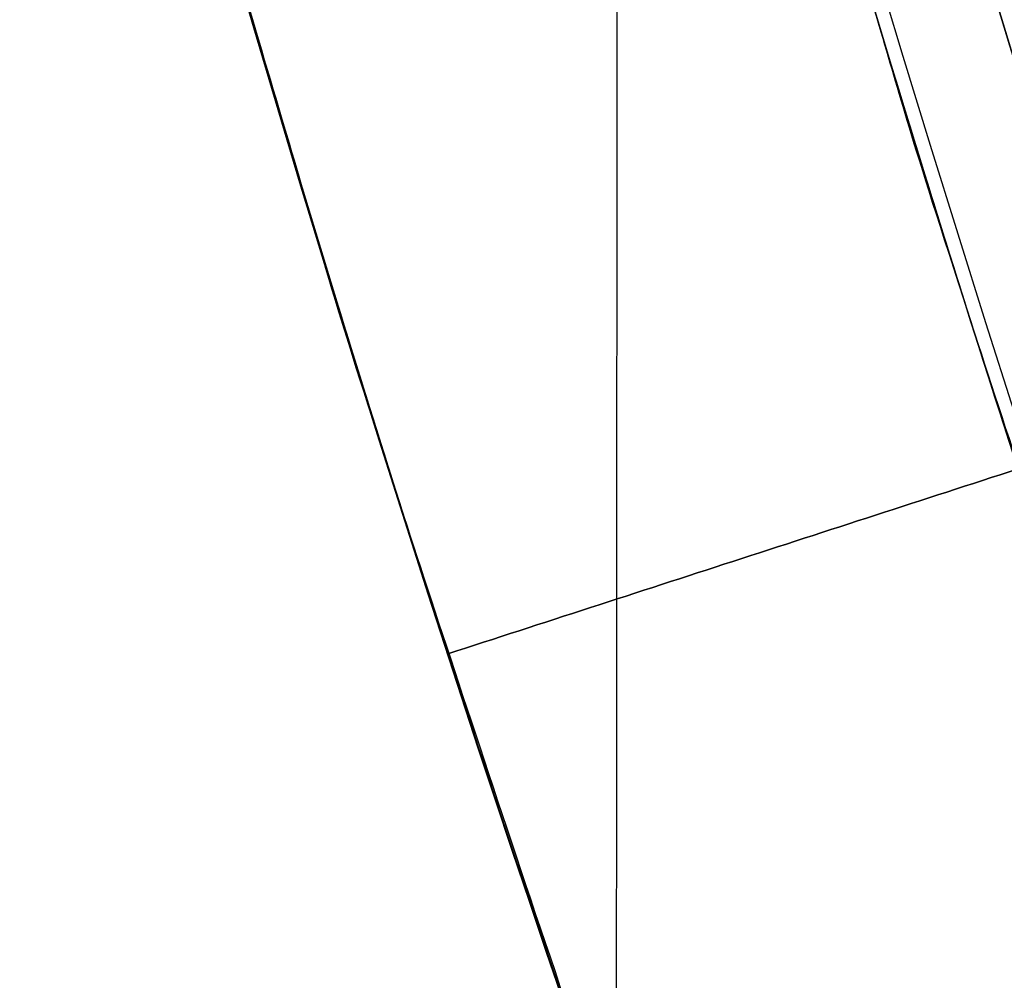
# Model space of a CAD drawing. Header units: millimetres. Extents: x -130 to 129, y 0 to 422.
# Tile 399 of 656: x -19.705 to -18.884, y 286.68 to 287.482. Entities that reach past the tile are written whole.
import ezdxf

# ---------------------------------------------------------------- set-up
doc = ezdxf.new("R2010")
doc.units = ezdxf.units.MM
for name, color, linetype, true_color in [('BOMBILLA', 7, 'Continuous', 0xfff700), ('NEGRO', 7, 'Continuous', 0x363535), ('PANTALLA', 7, 'Continuous', 0xffffff)]:
    doc.layers.add(name, color=color, linetype=linetype, true_color=true_color)
doc.layers.add('Capa 01', color=7, linetype='Continuous')

# ---------------------------------------------------------------- blocks, each defined once
blk = doc.blocks.new('DOME 29912')
at = {"layer": 'BOMBILLA', "extrusion": (0, 0, -1)}
blk.add_arc((0.7034267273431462, 292.9933873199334, -203.8578232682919), 24.05871559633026, 180.8118392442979, 0.8118392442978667, dxfattribs=at)
at = {"layer": 'BOMBILLA'}
blk.add_arc((-0.7034267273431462, 292.9933873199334, 189.2111779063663), 19.08658103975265, 179.1881607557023, 359.1881607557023, dxfattribs=at)
at = {"layer": 'NEGRO', "extrusion": (0, 0, -1)}
for centre, radius, start, end in [((0.703263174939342, 292.997692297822, -150.75), 116.5, 15.31920064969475, 195.3192006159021), ((0.703263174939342, 292.997692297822, -150.75), 115.5, 15.31920064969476, 195.3192006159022), ((0.7032631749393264, 292.997692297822, -156), 116.5, 15.31920062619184, 195.319200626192), ((0.703263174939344, 292.997692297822, -145.5), 115.5, 15.31920062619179, 195.319200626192), ((0.7032631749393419, 292.997692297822, -156), 115.5, 15.31920062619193, 195.319200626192), ((0.7032631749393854, 292.997692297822, -158), 115, 48.09866593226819, 228.0986659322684), ((0.7032631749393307, 292.9976922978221, -158), 112, 48.09866593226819, 228.0986659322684), ((0.703263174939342, 292.997692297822, -144.5), 106.5, 15.31920064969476, 195.3192006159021), ((0.7032631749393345, 292.997692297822, -145), 106.5, 15.3192006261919, 195.319200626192), ((0.7032631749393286, 292.997692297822, -158), 115.0000000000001, 228.0986659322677, 48.09866593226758), ((0.7032631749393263, 292.997692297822, -158), 112, 228.0986659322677, 48.09866593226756), ((0.70326317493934, 292.997692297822, -151.5), 115.0000000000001, 260.0639215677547, 16.13341038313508), ((0.70326317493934, 292.997692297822, -151.5), 112.0000000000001, 260.1165838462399, 16.08074809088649), ((0.7032631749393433, 292.997692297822, -145.5), 116.5, 195.3192006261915, 15.31920062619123), ((0.7032631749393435, 292.997692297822, -156), 116.5, 195.3192006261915, 15.31920062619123), ((0.703263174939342, 292.997692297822, -150.75), 116.5, 195.3192006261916, 15.31920064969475), ((0.7032631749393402, 292.997692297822, -156), 115.5, 195.3192006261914, 15.31920062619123), ((0.703263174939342, 292.997692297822, -150.75), 115.5, 195.3192006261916, 15.31920064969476), ((0.7032631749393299, 292.997692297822, -156), 29.00000000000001, 258.0986659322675, 78.09866593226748), ((0.703263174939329, 292.997692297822, -155), 29.00000000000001, 258.0986659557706, 78.098665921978), ((0.7032631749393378, 292.997692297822, -145), 106.5, 195.3192006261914, 15.31920062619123), ((0.703263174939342, 292.997692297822, -144.5), 106.5, 195.3192006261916, 15.31920064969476), ((0.7032631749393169, 292.997692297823, -161.376100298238), 28.25000000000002, 233.9491539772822, 53.94915397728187), ((0.703263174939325, 292.997692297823, -160.376100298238), 28.25000000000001, 233.9491539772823, 53.94915400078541), ((0.703263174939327, 292.997692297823, -153), 22.49999999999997, 270.0360020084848, 90.0360020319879), ((0.703263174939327, 292.9976922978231, -154), 22.49999999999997, 270.0360020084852, 90.0360020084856), ((0.7032631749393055, 292.997692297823, -159.876100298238), 27.50000000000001, 233.949153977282, 53.94915397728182), ((0.703263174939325, 292.997692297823, -159.626100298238), 27.5, 233.9491539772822, 53.94915400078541), ((0.7032631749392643, 292.9976922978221, -133.25), 20.99999999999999, 270.0360020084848, 90.0360020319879), ((0.703263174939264, 292.9976922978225, -152), 21.00000000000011, 270.0360020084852, 90.0360020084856), ((0.703263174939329, 292.997692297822, -156), 20.25000000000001, 258.0986659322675, 78.09866593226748), ((0.703263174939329, 292.997692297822, -155), 20.25000000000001, 258.0986659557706, 78.09866592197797), ((0.7032631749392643, 292.9976922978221, -133), 19.00000000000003, 270.0360020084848, 90.0360020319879), ((0.703263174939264, 292.9976922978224, -152), 19.0000000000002, 270.036002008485, 90.0360020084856), ((0.703263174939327, 292.997692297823, -143), 18.65000000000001, 270.0360020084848, 90.0360020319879), ((0.703263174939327, 292.997692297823, -152), 18.65000000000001, 270.0360020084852, 90.0360020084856), ((0.703263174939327, 292.997692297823, -160.73517), 18.59999999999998, 307.4656207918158, 90.03600202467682), ((0.703263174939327, 292.997692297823, -171.2075), 18.59999999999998, 270.0360020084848, 90.03600203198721), ((0.703263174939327, 292.997692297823, -168.6575), 18.59999999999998, 270.0360020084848, 90.03600203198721), ((0.703263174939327, 292.997692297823, -176.5), 18.59999999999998, 270.036002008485, 90.0360020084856), ((0.703263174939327, 292.997692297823, -176.5), 17.49999999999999, 270.0360020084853, 90.0360020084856), ((0.7032631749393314, 292.997692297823, -169.376100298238), 18.00000000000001, 233.949153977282, 53.94915397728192), ((0.7032631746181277, 292.997692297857, -161.3761002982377), 22.50000000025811, 323.9491539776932, 353.9491539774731), ((0.7032631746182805, 292.997692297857, -169.3761002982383), 22.50000000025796, 323.9491539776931, 353.9491539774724), ((0.703263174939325, 292.997692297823, -165.376100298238), 22.49999999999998, 323.9491539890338, 353.9491539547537), ((0.703263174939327, 292.997692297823, -174.475425), 18.59999999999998, 270.0360020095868, 349.8527755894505)]:
    blk.add_arc(centre, radius, start, end, dxfattribs=at)
at = {"layer": 'NEGRO'}
for centre, radius, start, end in [((-0.7032631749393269, 292.997692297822, 145.5), 116.5, 344.6807993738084, 164.680799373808), ((-0.7032631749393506, 292.997692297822, 144), 115, 344.6807993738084, 164.6807993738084), ((-0.7032631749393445, 292.997692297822, 145), 115, 344.6807993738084, 131.9013340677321), ((-0.7032631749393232, 292.997692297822, 145), 115, 344.6807993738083, 131.9013340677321), ((-0.7032631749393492, 292.997692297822, 145), 112, 311.9013340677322, 131.901334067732), ((-0.7032631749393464, 292.997692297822, 144), 106.5, 344.6807993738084, 164.6807993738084), ((-0.7032631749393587, 292.997692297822, 145), 112, 131.9013340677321, 311.901334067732), ((-0.7032631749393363, 292.997692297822, 145.5), 115.5, 164.6807993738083, 344.6807993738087), ((-0.7032631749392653, 292.997692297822, 144), 115, 164.6807993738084, 344.6807993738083), ((-0.7032631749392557, 292.9976922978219, 145), 114.9999999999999, 164.6807993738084, 311.901334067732), ((-0.703263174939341, 292.997692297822, 145), 115, 164.6807993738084, 311.901334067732), ((-0.7032631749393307, 292.997692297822, 154), 29.00000000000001, 101.9013340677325, 281.9013340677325), ((-0.7032631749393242, 292.997692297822, 144), 106.5, 164.6807993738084, 344.6807993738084), ((-0.703263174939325, 292.997692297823, 159.376100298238), 28.25, 126.0508460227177, 306.0508460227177), ((-0.703263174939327, 292.9976922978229, 152), 22.49999999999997, 89.96399799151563, 269.963997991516), ((-0.703263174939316, 292.997692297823, 159.376100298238), 27.49999999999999, 126.0508460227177, 306.0508460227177), ((-0.7032631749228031, 292.9976922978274, 114.5), 20.99999999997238, 89.96399799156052, 197.5074984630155), ((-0.7032631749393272, 292.997692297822, 154), 20.25000000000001, 101.9013340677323, 281.9013340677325), ((-0.7032631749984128, 292.9976922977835, 114), 19.00000000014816, 89.96399799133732, 213.2397354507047), ((-0.703263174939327, 292.997692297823, 134), 18.65000000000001, 89.96399799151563, 269.963997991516), ((-0.7032631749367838, 292.9976922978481, 175), 18.59999999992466, 89.9639979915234, 264.2077136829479), ((-0.7032631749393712, 292.997692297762, 154), 18.59999999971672, 167.5453164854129, 269.9639979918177)]:
    blk.add_arc(centre, radius, start, end, dxfattribs=at)
for points, weights in [([(111.2336383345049, 262.3348985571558, 144.4393398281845), (172.559225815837, 486.208701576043, 144.4393398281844), (-51.31457720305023, 547.5342890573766, 144.4393398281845), (-112.6401646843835, 323.6604860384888, 144.4393398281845)], [0.8164906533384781, 0.2721635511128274, 0.2721635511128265, 0.8164906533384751]), ([(110.5516558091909, 262.5217135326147, 145.1464466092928), (171.5036133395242, 485.0315515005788, 145.1464466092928), (-51.00622462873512, 545.9835090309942, 145.1464466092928), (-111.9581821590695, 323.4736710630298, 145.1464466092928)], [0.8164906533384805, 0.2721635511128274, 0.2721635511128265, 0.8164906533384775]), ([(-112.6401646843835, 323.6604860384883, 144.4393398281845), (-173.9657521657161, 99.7866830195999, 144.4393398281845), (49.90805085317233, 38.4610955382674, 144.4393398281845), (111.2336383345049, 262.3348985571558, 144.4393398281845)], [0.8164906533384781, 0.2721635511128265, 0.2721635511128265, 0.8164906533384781]), ([(-111.9581821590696, 323.4736710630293, 145.1464466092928), (-172.9101396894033, 100.9638330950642, 145.1464466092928), (49.59969827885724, 40.01187556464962, 145.1464466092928), (110.5516558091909, 262.5217135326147, 145.1464466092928)], [0.8164906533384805, 0.2721635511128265, 0.2721635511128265, 0.8164906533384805])]:
    blk.add_rational_spline(points, weights, degree=3, dxfattribs=at)
for points, knots in [([(0.5450627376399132, 312.5578989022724, 175), (-2.007606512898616, 312.7208094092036, 175), (-4.558315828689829, 312.3809239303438, 175), (-8.157760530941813, 311.1689125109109, 175), (-9.33278626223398, 310.6409687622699, 175), (-11.52498187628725, 309.3880637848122, 175), (-12.55566007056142, 308.6598275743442, 175), (-15.44625611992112, 306.1617089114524, 175), (-17.02461453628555, 304.1452282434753, 175), (-18.75555973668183, 300.7370789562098, 175), (-19.21466194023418, 299.561334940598, 175), (-19.90366126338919, 297.1326653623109, 175), (-20.13362514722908, 295.8656009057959, 175), (-20.34113073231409, 293.341238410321, 175), (-20.32274520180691, 292.0805912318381, 175), (-20.04140427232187, 289.5623686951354, 175), (-19.77454366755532, 288.3031271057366, 175), (-18.63523692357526, 284.6925706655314, 175), (-17.39072969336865, 282.4124697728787, 175), (-14.16801695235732, 278.533291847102, 175), (-12.15576091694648, 276.8924562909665, 175), (-8.81320129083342, 275.1096100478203, 175), (-7.624015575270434, 274.6163730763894, 175), (-5.19647650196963, 273.8775263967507, 175), (-3.953742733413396, 273.6268366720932, 175), (-2.681341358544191, 273.4977639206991, 175)], [0.968114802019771, 0.968114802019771, 0.968114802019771, 0.968114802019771, 1.093114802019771, 1.093114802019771, 1.155614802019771, 1.155614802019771, 1.218114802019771, 1.218114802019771, 1.343114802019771, 1.343114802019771, 1.405614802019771, 1.405614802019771, 1.468114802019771, 1.468114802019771, 1.530614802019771, 1.530614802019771, 1.593114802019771, 1.593114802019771, 1.718114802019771, 1.718114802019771, 1.843114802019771, 1.843114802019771, 1.905614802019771, 1.905614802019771, 1.968114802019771, 1.968114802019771, 1.968114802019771, 1.968114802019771]), ([(-19.20325952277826, 293.0093168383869, 112), (-19.21363536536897, 292.4750005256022, 112.0000000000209), (-19.28967761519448, 291.9418375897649, 111.9949253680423), (-19.58937003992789, 290.9169295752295, 112.0416375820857), (-19.80141837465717, 290.4257779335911, 112.0999488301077), (-20.22310454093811, 289.4791451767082, 112.3602637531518), (-20.42729393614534, 289.0266803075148, 112.5613140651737), (-20.70334977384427, 288.1291215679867, 113.0709770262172), (-20.77109333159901, 287.6973194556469, 113.368281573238), (-20.75378183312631, 287.2538178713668, 113.6666666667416)], [1.436613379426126, 1.436613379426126, 1.436613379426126, 1.436613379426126, 1.686613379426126, 1.686613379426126, 1.936613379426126, 1.936613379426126, 2.186613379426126, 2.186613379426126, 2.436613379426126, 2.436613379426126, 2.436613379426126, 2.436613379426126]), ([(-20.70695807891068, 287.1236822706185, 113.5000000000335), (-20.70666665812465, 287.5874669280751, 113.2284643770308), (-20.63049643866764, 288.040402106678, 112.9587527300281), (-20.35624957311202, 288.9727505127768, 112.5012471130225), (-20.16335992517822, 289.4373167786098, 112.3230067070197), (-19.76648819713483, 290.4059191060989, 112.090243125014), (-19.56787355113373, 290.9042815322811, 112.0376997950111), (-19.28539972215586, 291.9383144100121, 111.9954517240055), (-19.21301866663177, 292.4770210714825, 112.0000000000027), (-19.20325952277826, 293.0093168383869, 112)], [0.4366133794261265, 0.4366133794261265, 0.4366133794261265, 0.4366133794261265, 0.6866133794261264, 0.6866133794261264, 0.9366133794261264, 0.9366133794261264, 1.186613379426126, 1.186613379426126, 1.436613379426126, 1.436613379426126, 1.436613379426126, 1.436613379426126])]:
    blk.add_open_spline(points, degree=3, knots=knots, dxfattribs=at)
for points, weights, degree, knots in [([(-2.681341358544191, 273.4977639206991, 175), (-7.950807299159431, 274.032300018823, 174.891039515), (-12.23381548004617, 277.1482013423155, 174.785), (-17.38362726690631, 280.8947048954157, 174.6575), (-19.34777298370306, 286.9526733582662, 174.53), (-21.31191870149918, 293.0106418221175, 174.4025), (-19.34016144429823, 299.0661371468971, 174.275), (-17.3684041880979, 305.1216324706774, 174.1475), (-12.21388821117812, 308.8616612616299, 174.02), (-7.059372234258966, 312.6016900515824, 173.8925), (-0.6909474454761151, 312.5976884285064, 173.765), (5.677477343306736, 312.5936868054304, 173.6375), (10.82728913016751, 308.8471832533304, 173.51), (15.97710091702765, 305.1006797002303, 173.3825), (17.9412466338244, 299.0427112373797, 173.255), (19.90539235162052, 292.9847427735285, 173.1275), (17.93363509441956, 286.9292474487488, 173), (15.96187783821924, 280.8737521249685, 172.8725), (10.80736186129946, 277.1337233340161, 172.745), (5.652845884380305, 273.3936945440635, 172.6175), (-0.7155789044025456, 273.3976961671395, 172.49), (-7.084003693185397, 273.4016977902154, 172.3625), (-12.23381548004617, 277.1482013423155, 172.235), (-17.38362726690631, 280.8947048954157, 172.1075), (-19.34777298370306, 286.9526733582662, 171.98), (-21.31191870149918, 293.0106418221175, 171.8525), (-19.34016144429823, 299.0661371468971, 171.725), (-17.3684041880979, 305.1216324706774, 171.5975), (-12.21388821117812, 308.8616612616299, 171.47), (-7.059372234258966, 312.6016900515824, 171.3425), (-0.6909474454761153, 312.5976884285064, 171.215), (5.677477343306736, 312.5936868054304, 171.0875), (10.82728913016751, 308.8471832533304, 170.96), (15.97710091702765, 305.1006797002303, 170.8325), (17.9412466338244, 299.0427112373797, 170.705), (19.90539235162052, 292.9847427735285, 170.5775), (17.93363509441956, 286.9292474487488, 170.45), (15.96187783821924, 280.8737521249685, 170.3225), (10.80736186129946, 277.1337233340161, 170.195), (5.652845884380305, 273.3936945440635, 170.0675), (-0.7155789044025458, 273.3976961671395, 169.94), (-7.084003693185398, 273.4016977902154, 169.8125), (-12.23381548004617, 277.1482013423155, 169.685), (-17.38362726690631, 280.8947048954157, 169.5575), (-19.34777298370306, 286.9526733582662, 169.43), (-21.31191870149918, 293.0106418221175, 169.3025), (-19.34016144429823, 299.0661371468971, 169.175), (-17.3684041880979, 305.1216324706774, 169.0475), (-12.21388821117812, 308.8616612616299, 168.92), (-7.059372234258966, 312.6016900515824, 168.7925), (-0.6909474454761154, 312.5976884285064, 168.665), (5.677477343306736, 312.5936868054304, 168.5375), (10.82728913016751, 308.8471832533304, 168.41), (15.97710091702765, 305.1006797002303, 168.2825), (17.9412466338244, 299.0427112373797, 168.155), (19.90539235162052, 292.9847427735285, 168.0275), (17.93363509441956, 286.9292474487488, 167.9), (15.96187783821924, 280.8737521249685, 167.7725), (10.80736186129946, 277.1337233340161, 167.645), (5.652845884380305, 273.3936945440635, 167.5175), (-0.7155789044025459, 273.3976961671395, 167.39), (-7.084003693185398, 273.4016977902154, 167.2625), (-12.23381548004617, 277.1482013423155, 167.135), (-17.38362726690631, 280.8947048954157, 167.0075), (-19.34777298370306, 286.9526733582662, 166.88), (-21.31191870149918, 293.0106418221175, 166.7525), (-19.34016144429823, 299.0661371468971, 166.625), (-17.3684041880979, 305.1216324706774, 166.4975), (-12.21388821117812, 308.8616612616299, 166.37), (-7.059372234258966, 312.6016900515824, 166.2425), (-0.6909474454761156, 312.5976884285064, 166.115), (5.677477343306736, 312.5936868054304, 165.9875), (10.82728913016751, 308.8471832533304, 165.86), (15.97710091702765, 305.1006797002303, 165.7325), (17.9412466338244, 299.0427112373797, 165.605), (18.73032591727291, 296.6089725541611, 165.55377793), (18.86823978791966, 294.0542299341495, 165.5)], [0.986750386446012, 0.958956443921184, 1, 0.951056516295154, 1, 0.951056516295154, 1, 0.951056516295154, 1, 0.951056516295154, 1, 0.951056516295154, 1, 0.951056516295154, 1, 0.951056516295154, 1, 0.951056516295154, 1, 0.951056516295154, 1, 0.951056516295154, 1, 0.951056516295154, 1, 0.951056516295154, 1, 0.951056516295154, 1, 0.951056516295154, 1, 0.951056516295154, 1, 0.951056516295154, 1, 0.951056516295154, 1, 0.951056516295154, 1, 0.951056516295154, 1, 0.951056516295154, 1, 0.951056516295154, 1, 0.951056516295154, 1, 0.951056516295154, 1, 0.951056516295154, 1, 0.951056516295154, 1, 0.951056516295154, 1, 0.951056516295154, 1, 0.951056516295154, 1, 0.951056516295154, 1, 0.951056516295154, 1, 0.951056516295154, 1, 0.951056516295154, 1, 0.951056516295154, 1, 0.951056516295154, 1, 0.951056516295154, 1, 0.951056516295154, 1, 0.979744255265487, 0.976254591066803], 2, [-0.998991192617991, -0.998991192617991, -0.998991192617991, -0.99375, -0.99375, -0.9875, -0.9875, -0.98125, -0.98125, -0.975, -0.975, -0.96875, -0.96875, -0.9625, -0.9625, -0.95625, -0.95625, -0.95, -0.95, -0.94375, -0.94375, -0.9375, -0.9375, -0.93125, -0.93125, -0.925, -0.925, -0.91875, -0.91875, -0.9125, -0.9125, -0.90625, -0.90625, -0.9, -0.9, -0.89375, -0.89375, -0.8875, -0.8875, -0.88125, -0.88125, -0.875, -0.875, -0.86875, -0.86875, -0.8625, -0.8625, -0.85625, -0.85625, -0.85, -0.85, -0.84375, -0.84375, -0.8375, -0.8375, -0.83125, -0.83125, -0.825, -0.825, -0.81875, -0.81875, -0.8125, -0.8125, -0.80625, -0.80625, -0.8, -0.8, -0.79375, -0.79375, -0.7875, -0.7875, -0.78125, -0.78125, -0.775, -0.775, -0.76875, -0.76875, -0.766163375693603, -0.766163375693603, -0.766163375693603]), ([(-20.22325778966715, 291.2285653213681, 165.5), (-20.02504754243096, 289.0415753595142, 165.546035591), (-19.34777298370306, 286.9526733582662, 165.59), (-17.38362726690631, 280.8947048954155, 165.7175), (-12.23381548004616, 277.1482013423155, 165.845), (-7.084003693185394, 273.4016977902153, 165.9725), (-0.7155789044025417, 273.3976961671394, 166.1), (5.65284588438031, 273.3936945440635, 166.2275), (10.80736186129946, 277.133723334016, 166.355), (15.96187783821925, 280.8737521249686, 166.4825), (17.93363509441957, 286.9292474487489, 166.61), (19.90539235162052, 292.9847427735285, 166.7375), (17.94124663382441, 299.0427112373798, 166.865), (15.97710091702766, 305.1006797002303, 166.9925), (10.82728913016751, 308.8471832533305, 167.12), (5.677477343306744, 312.5936868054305, 167.2475), (-0.6909474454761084, 312.5976884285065, 167.375), (-7.05937223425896, 312.6016900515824, 167.5025), (-12.21388821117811, 308.8616612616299, 167.63), (-17.36840418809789, 305.1216324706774, 167.7575), (-19.34016144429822, 299.0661371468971, 167.885), (-21.31191870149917, 293.0106418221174, 168.0125), (-19.34777298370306, 286.9526733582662, 168.14), (-17.38362726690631, 280.8947048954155, 168.2675), (-12.23381548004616, 277.1482013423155, 168.395), (-7.084003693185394, 273.4016977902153, 168.5225), (-0.7155789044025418, 273.3976961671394, 168.65), (5.65284588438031, 273.3936945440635, 168.7775), (10.80736186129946, 277.133723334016, 168.905), (15.96187783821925, 280.8737521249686, 169.0325), (17.93363509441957, 286.9292474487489, 169.16), (19.90539235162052, 292.9847427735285, 169.2875), (17.94124663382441, 299.0427112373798, 169.415), (15.97710091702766, 305.1006797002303, 169.5425), (10.82728913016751, 308.8471832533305, 169.67), (5.677477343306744, 312.5936868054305, 169.7975), (-0.6909474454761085, 312.5976884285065, 169.925), (-7.05937223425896, 312.6016900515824, 170.0525), (-12.21388821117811, 308.8616612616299, 170.18), (-17.36840418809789, 305.1216324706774, 170.3075), (-19.34016144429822, 299.0661371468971, 170.435), (-21.31191870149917, 293.0106418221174, 170.5625), (-19.34777298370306, 286.9526733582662, 170.69), (-17.38362726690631, 280.8947048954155, 170.8175), (-12.23381548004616, 277.1482013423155, 170.945), (-7.084003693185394, 273.4016977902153, 171.0725), (-0.7155789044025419, 273.3976961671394, 171.2), (5.65284588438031, 273.3936945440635, 171.3275), (10.80736186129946, 277.133723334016, 171.455), (15.96187783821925, 280.8737521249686, 171.5825), (17.93363509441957, 286.9292474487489, 171.71), (19.90539235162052, 292.9847427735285, 171.8375), (17.94124663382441, 299.0427112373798, 171.965), (15.97710091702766, 305.1006797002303, 172.0925), (10.82728913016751, 308.8471832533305, 172.22), (5.677477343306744, 312.5936868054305, 172.3475), (-0.6909474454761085, 312.5976884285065, 172.475), (-7.05937223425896, 312.6016900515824, 172.6025), (-12.21388821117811, 308.8616612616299, 172.73), (-17.36840418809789, 305.1216324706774, 172.8575), (-19.34016144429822, 299.0661371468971, 172.985), (-21.31191870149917, 293.0106418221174, 173.1125), (-19.34777298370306, 286.9526733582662, 173.24), (-17.38362726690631, 280.8947048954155, 173.3675), (-12.23381548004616, 277.1482013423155, 173.495), (-7.084003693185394, 273.4016977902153, 173.6225), (-0.7155789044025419, 273.3976961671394, 173.75), (5.65284588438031, 273.3936945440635, 173.8775), (10.80736186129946, 277.133723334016, 174.005), (15.96187783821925, 280.8737521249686, 174.1325), (17.93363509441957, 286.9292474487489, 174.26), (19.90539235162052, 292.9847427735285, 174.3875), (17.94124663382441, 299.0427112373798, 174.515), (15.97710091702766, 305.1006797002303, 174.6425), (10.82728913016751, 308.8471832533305, 174.77), (6.22493255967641, 312.1954114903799, 174.883946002), (0.5450627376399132, 312.5578989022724, 175)], [0.977551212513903, 0.982564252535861, 1, 0.951056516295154, 1, 0.951056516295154, 1, 0.951056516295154, 1, 0.951056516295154, 1, 0.951056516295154, 1, 0.951056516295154, 1, 0.951056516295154, 1, 0.951056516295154, 1, 0.951056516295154, 1, 0.951056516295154, 1, 0.951056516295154, 1, 0.951056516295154, 1, 0.951056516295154, 1, 0.951056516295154, 1, 0.951056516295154, 1, 0.951056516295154, 1, 0.951056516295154, 1, 0.951056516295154, 1, 0.951056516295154, 1, 0.951056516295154, 1, 0.951056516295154, 1, 0.951056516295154, 1, 0.951056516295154, 1, 0.951056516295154, 1, 0.951056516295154, 1, 0.951056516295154, 1, 0.951056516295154, 1, 0.951056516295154, 1, 0.951056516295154, 1, 0.951056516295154, 1, 0.951056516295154, 1, 0.951056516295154, 1, 0.951056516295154, 1, 0.951056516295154, 1, 0.951056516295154, 1, 0.951056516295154, 1, 0.956030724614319, 0.991062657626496], 2, [-2.200956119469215, -2.200956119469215, -2.200956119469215, -2.19872960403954, -2.19872960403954, -2.19247960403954, -2.19247960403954, -2.18622960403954, -2.18622960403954, -2.17997960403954, -2.17997960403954, -2.17372960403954, -2.17372960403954, -2.16747960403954, -2.16747960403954, -2.16122960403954, -2.16122960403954, -2.15497960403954, -2.15497960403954, -2.14872960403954, -2.14872960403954, -2.14247960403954, -2.14247960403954, -2.13622960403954, -2.13622960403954, -2.12997960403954, -2.12997960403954, -2.12372960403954, -2.12372960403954, -2.11747960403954, -2.11747960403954, -2.11122960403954, -2.11122960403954, -2.10497960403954, -2.10497960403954, -2.09872960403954, -2.09872960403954, -2.09247960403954, -2.09247960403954, -2.08622960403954, -2.08622960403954, -2.07997960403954, -2.07997960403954, -2.07372960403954, -2.07372960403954, -2.06747960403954, -2.06747960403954, -2.06122960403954, -2.06122960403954, -2.05497960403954, -2.05497960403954, -2.04872960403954, -2.04872960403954, -2.04247960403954, -2.04247960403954, -2.03622960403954, -2.03622960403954, -2.02997960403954, -2.02997960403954, -2.02372960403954, -2.02372960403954, -2.01747960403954, -2.01747960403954, -2.01122960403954, -2.01122960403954, -2.00497960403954, -2.00497960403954, -1.99872960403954, -1.99872960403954, -1.99247960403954, -1.99247960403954, -1.98622960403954, -1.98622960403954, -1.97997960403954, -1.97997960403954, -1.97372960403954, -1.97372960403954, -1.968114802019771, -1.968114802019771, -1.968114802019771]), ([(0.7680090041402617, 273.4529907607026, 165.5000674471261), (6.309480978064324, 273.870137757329, 165.61374225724), (10.80736186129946, 277.1337233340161, 165.725), (15.96187783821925, 280.8737521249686, 165.8525), (17.93363509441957, 286.9292474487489, 165.98), (19.90539235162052, 292.9847427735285, 166.1075), (17.94124663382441, 299.0427112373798, 166.235), (15.97710091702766, 305.1006797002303, 166.3625), (10.82728913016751, 308.8471832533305, 166.49), (5.677477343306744, 312.5936868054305, 166.6175), (-0.6909474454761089, 312.5976884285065, 166.745), (-7.059372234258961, 312.6016900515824, 166.8725), (-12.21388821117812, 308.8616612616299, 167), (-17.3684041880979, 305.1216324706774, 167.1275), (-19.34016144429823, 299.0661371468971, 167.255), (-21.31191870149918, 293.0106418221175, 167.3825), (-19.34777298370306, 286.9526733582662, 167.51), (-17.38362726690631, 280.8947048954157, 167.6375), (-12.23381548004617, 277.1482013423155, 167.765), (-7.084003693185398, 273.4016977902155, 167.8925), (-0.7155789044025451, 273.3976961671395, 168.02), (5.652845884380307, 273.3936945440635, 168.1475), (10.80736186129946, 277.1337233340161, 168.275), (15.96187783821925, 280.8737521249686, 168.4025), (17.93363509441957, 286.9292474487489, 168.53), (19.90539235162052, 292.9847427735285, 168.6575), (17.94124663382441, 299.0427112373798, 168.785), (15.97710091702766, 305.1006797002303, 168.9125), (10.82728913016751, 308.8471832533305, 169.04), (5.677477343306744, 312.5936868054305, 169.1675), (-0.6909474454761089, 312.5976884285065, 169.295), (-7.059372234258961, 312.6016900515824, 169.4225), (-12.21388821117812, 308.8616612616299, 169.55), (-17.3684041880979, 305.1216324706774, 169.6775), (-19.34016144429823, 299.0661371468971, 169.805), (-21.31191870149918, 293.0106418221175, 169.9325), (-19.34777298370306, 286.9526733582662, 170.06), (-17.38362726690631, 280.8947048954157, 170.1875), (-12.23381548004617, 277.1482013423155, 170.315), (-7.084003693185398, 273.4016977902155, 170.4425), (-0.7155789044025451, 273.3976961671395, 170.57), (5.652845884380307, 273.3936945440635, 170.6975), (10.80736186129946, 277.1337233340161, 170.825), (15.96187783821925, 280.8737521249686, 170.9525), (17.93363509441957, 286.9292474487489, 171.08), (19.90539235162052, 292.9847427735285, 171.2075), (17.94124663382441, 299.0427112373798, 171.335), (15.97710091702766, 305.1006797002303, 171.4625), (10.82728913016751, 308.8471832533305, 171.59), (5.677477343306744, 312.5936868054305, 171.7175), (-0.6909474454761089, 312.5976884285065, 171.845), (-7.059372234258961, 312.6016900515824, 171.9725), (-12.21388821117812, 308.8616612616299, 172.1), (-17.3684041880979, 305.1216324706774, 172.2275), (-19.34016144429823, 299.0661371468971, 172.355), (-21.31191870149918, 293.0106418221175, 172.4825), (-19.34777298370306, 286.9526733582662, 172.61), (-17.38362726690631, 280.8947048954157, 172.7375), (-12.23381548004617, 277.1482013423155, 172.865), (-7.084003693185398, 273.4016977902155, 172.9925), (-0.7155789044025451, 273.3976961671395, 173.12), (5.652845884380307, 273.3936945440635, 173.2475), (10.80736186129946, 277.1337233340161, 173.375), (15.96187783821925, 280.8737521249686, 173.5025), (17.93363509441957, 286.9292474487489, 173.63), (19.90539235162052, 292.9847427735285, 173.7575), (17.94124663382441, 299.0427112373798, 173.885), (15.97710091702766, 305.1006797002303, 174.0125), (10.82728913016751, 308.8471832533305, 174.14), (5.677477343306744, 312.5936868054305, 174.2675), (-0.6909474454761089, 312.5976884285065, 174.395), (-7.059372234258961, 312.6016900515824, 174.5225), (-12.21388821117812, 308.8616612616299, 174.65), (-17.3684041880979, 305.1216324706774, 174.7775), (-19.34016144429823, 299.0661371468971, 174.905), (-20.05745351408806, 296.8632499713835, 174.9513823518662), (-20.24139033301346, 294.5538372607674, 175.000000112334)], [0.9895209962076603, 0.9570234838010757, 1, 0.951056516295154, 1, 0.951056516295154, 1, 0.951056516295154, 1, 0.951056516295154, 1, 0.951056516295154, 1, 0.951056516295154, 1, 0.951056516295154, 1, 0.951056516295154, 1, 0.951056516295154, 1, 0.951056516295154, 1, 0.951056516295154, 1, 0.951056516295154, 1, 0.951056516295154, 1, 0.951056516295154, 1, 0.951056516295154, 1, 0.951056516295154, 1, 0.951056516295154, 1, 0.951056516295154, 1, 0.951056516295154, 1, 0.951056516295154, 1, 0.951056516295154, 1, 0.951056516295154, 1, 0.951056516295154, 1, 0.951056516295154, 1, 0.951056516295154, 1, 0.951056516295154, 1, 0.951056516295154, 1, 0.951056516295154, 1, 0.951056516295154, 1, 0.951056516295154, 1, 0.951056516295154, 1, 0.951056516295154, 1, 0.951056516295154, 1, 0.951056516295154, 1, 0.951056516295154, 1, 0.951056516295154, 1, 0.9816229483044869, 0.9770461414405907], 2, [0.7507619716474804, 0.7507619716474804, 0.7507619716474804, 0.75625, 0.75625, 0.7625, 0.7625, 0.76875, 0.76875, 0.775, 0.775, 0.78125, 0.78125, 0.7875, 0.7875, 0.79375, 0.79375, 0.8, 0.8, 0.80625, 0.80625, 0.8125, 0.8125, 0.81875, 0.81875, 0.825, 0.825, 0.83125, 0.83125, 0.8375, 0.8375, 0.84375, 0.84375, 0.85, 0.85, 0.85625, 0.85625, 0.8625, 0.8625, 0.86875, 0.86875, 0.875, 0.875, 0.88125, 0.88125, 0.8875, 0.8875, 0.89375, 0.89375, 0.9, 0.9, 0.90625, 0.90625, 0.9125, 0.9125, 0.91875, 0.91875, 0.925, 0.925, 0.93125, 0.93125, 0.9375, 0.9375, 0.94375, 0.94375, 0.95, 0.95, 0.95625, 0.95625, 0.9625, 0.9625, 0.96875, 0.96875, 0.975, 0.975, 0.98125, 0.98125, 0.9835967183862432, 0.9835967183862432, 0.9835967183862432]), ([(18.36896675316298, 294.0272774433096, 165.5), (18.23457109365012, 296.5168480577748, 165.55377793), (17.4656213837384, 298.8885015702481, 165.605), (15.55158142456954, 304.7919300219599, 165.7325), (10.53314238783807, 308.4428595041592, 165.86), (5.514703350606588, 312.0937889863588, 165.9875), (-0.6912616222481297, 312.0976885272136, 166.115), (-6.897226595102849, 312.1015880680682, 166.2425), (-11.92024981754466, 308.4569681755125, 166.37), (-16.94327303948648, 304.8123482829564, 166.4975), (-18.8647303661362, 298.9113298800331, 166.625), (-20.78618769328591, 293.01031147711, 166.7525), (-18.87214773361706, 287.1068830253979, 166.88), (-16.9581077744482, 281.203454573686, 167.0075), (-11.93966873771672, 277.5525250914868, 167.135), (-6.921229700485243, 273.9015956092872, 167.2625), (-0.7152647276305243, 273.8976960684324, 167.39), (5.490700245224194, 273.8937965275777, 167.5175), (10.51372346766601, 277.5384164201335, 167.645), (15.53674668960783, 281.1830363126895, 167.7725), (17.45820401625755, 287.0840547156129, 167.9), (19.37966134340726, 292.9850731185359, 168.0275), (17.4656213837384, 298.8885015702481, 168.155), (15.55158142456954, 304.7919300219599, 168.2825), (10.53314238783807, 308.4428595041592, 168.41), (5.514703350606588, 312.0937889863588, 168.5375), (-0.6912616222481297, 312.0976885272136, 168.665), (-6.897226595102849, 312.1015880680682, 168.7925), (-11.92024981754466, 308.4569681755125, 168.92), (-16.94327303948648, 304.8123482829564, 169.0475), (-18.8647303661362, 298.9113298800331, 169.175), (-20.78618769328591, 293.01031147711, 169.3025), (-18.87214773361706, 287.1068830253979, 169.43), (-16.9581077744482, 281.203454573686, 169.5575), (-11.93966873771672, 277.5525250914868, 169.685), (-6.921229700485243, 273.9015956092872, 169.8125), (-0.7152647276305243, 273.8976960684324, 169.94), (5.490700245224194, 273.8937965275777, 170.0675), (10.51372346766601, 277.5384164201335, 170.195), (15.53674668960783, 281.1830363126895, 170.3225), (17.45820401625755, 287.0840547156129, 170.45), (19.37966134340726, 292.9850731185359, 170.5775), (17.4656213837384, 298.8885015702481, 170.705), (15.55158142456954, 304.7919300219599, 170.8325), (10.53314238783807, 308.4428595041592, 170.96), (5.514703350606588, 312.0937889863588, 171.0875), (-0.6912616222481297, 312.0976885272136, 171.215), (-6.897226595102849, 312.1015880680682, 171.3425), (-11.92024981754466, 308.4569681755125, 171.47), (-16.94327303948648, 304.8123482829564, 171.5975), (-18.8647303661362, 298.9113298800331, 171.725), (-20.78618769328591, 293.01031147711, 171.8525), (-18.87214773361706, 287.1068830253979, 171.98), (-16.9581077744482, 281.203454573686, 172.1075), (-11.93966873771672, 277.5525250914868, 172.235), (-6.921229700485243, 273.9015956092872, 172.3625), (-0.7152647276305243, 273.8976960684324, 172.49), (5.490700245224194, 273.8937965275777, 172.6175), (10.51372346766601, 277.5384164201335, 172.745), (15.53674668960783, 281.1830363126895, 172.8725), (17.45820401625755, 287.0840547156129, 173), (19.37966134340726, 292.9850731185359, 173.1275), (17.4656213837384, 298.8885015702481, 173.255), (15.55158142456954, 304.7919300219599, 173.3825), (10.53314238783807, 308.4428595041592, 173.51), (5.514703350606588, 312.0937889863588, 173.6375), (-0.6912616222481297, 312.0976885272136, 173.765), (-6.897226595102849, 312.1015880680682, 173.8925), (-11.92024981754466, 308.4569681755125, 174.02), (-16.94327303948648, 304.8123482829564, 174.1475), (-18.8647303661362, 298.9113298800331, 174.275), (-20.78618769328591, 293.01031147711, 174.4025), (-18.87214773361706, 287.1068830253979, 174.53), (-16.9581077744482, 281.203454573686, 174.6575), (-11.93966873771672, 277.5525250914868, 174.785), (-7.765920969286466, 274.5161110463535, 174.891039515), (-2.630880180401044, 273.995211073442, 175)], [0.976254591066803, 0.979744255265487, 1, 0.951056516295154, 1, 0.951056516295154, 1, 0.951056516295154, 1, 0.951056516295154, 1, 0.951056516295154, 1, 0.951056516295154, 1, 0.951056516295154, 1, 0.951056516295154, 1, 0.951056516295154, 1, 0.951056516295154, 1, 0.951056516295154, 1, 0.951056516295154, 1, 0.951056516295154, 1, 0.951056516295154, 1, 0.951056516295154, 1, 0.951056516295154, 1, 0.951056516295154, 1, 0.951056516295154, 1, 0.951056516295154, 1, 0.951056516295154, 1, 0.951056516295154, 1, 0.951056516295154, 1, 0.951056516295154, 1, 0.951056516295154, 1, 0.951056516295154, 1, 0.951056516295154, 1, 0.951056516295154, 1, 0.951056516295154, 1, 0.951056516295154, 1, 0.951056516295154, 1, 0.951056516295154, 1, 0.951056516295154, 1, 0.951056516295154, 1, 0.951056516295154, 1, 0.951056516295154, 1, 0.951056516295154, 1, 0.958956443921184, 0.986750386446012], 2, [0.766163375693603, 0.766163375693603, 0.766163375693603, 0.76875, 0.76875, 0.775, 0.775, 0.78125, 0.78125, 0.7875, 0.7875, 0.79375, 0.79375, 0.8, 0.8, 0.80625, 0.80625, 0.8125, 0.8125, 0.81875, 0.81875, 0.825, 0.825, 0.83125, 0.83125, 0.8375, 0.8375, 0.84375, 0.84375, 0.85, 0.85, 0.85625, 0.85625, 0.8625, 0.8625, 0.86875, 0.86875, 0.875, 0.875, 0.88125, 0.88125, 0.8875, 0.8875, 0.89375, 0.89375, 0.9, 0.9, 0.90625, 0.90625, 0.9125, 0.9125, 0.91875, 0.91875, 0.925, 0.925, 0.93125, 0.93125, 0.9375, 0.9375, 0.94375, 0.94375, 0.95, 0.95, 0.95625, 0.95625, 0.9625, 0.9625, 0.96875, 0.96875, 0.975, 0.975, 0.98125, 0.98125, 0.9875, 0.9875, 0.99375, 0.99375, 0.998991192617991, 0.998991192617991, 0.998991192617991]), ([(-19.72529866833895, 291.2736952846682, 165.500000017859), (-19.53214475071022, 289.1424963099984, 165.5460355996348), (-18.87214773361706, 287.1068830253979, 165.59), (-16.9581077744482, 281.203454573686, 165.7175), (-11.93966873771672, 277.5525250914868, 165.845), (-6.921229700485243, 273.9015956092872, 165.9725), (-0.7152647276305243, 273.8976960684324, 166.1), (5.490700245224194, 273.8937965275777, 166.2275), (10.51372346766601, 277.5384164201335, 166.355), (15.53674668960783, 281.1830363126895, 166.4825), (17.45820401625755, 287.0840547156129, 166.61), (19.37966134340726, 292.9850731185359, 166.7375), (17.4656213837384, 298.8885015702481, 166.865), (15.55158142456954, 304.7919300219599, 166.9925), (10.53314238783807, 308.4428595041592, 167.12), (5.514703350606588, 312.0937889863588, 167.2475), (-0.6912616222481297, 312.0976885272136, 167.375), (-6.897226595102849, 312.1015880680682, 167.5025), (-11.92024981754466, 308.4569681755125, 167.63), (-16.94327303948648, 304.8123482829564, 167.7575), (-18.8647303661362, 298.9113298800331, 167.885), (-20.78618769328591, 293.01031147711, 168.0125), (-18.87214773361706, 287.1068830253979, 168.14), (-16.9581077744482, 281.203454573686, 168.2675), (-11.93966873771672, 277.5525250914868, 168.395), (-6.921229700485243, 273.9015956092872, 168.5225), (-0.7152647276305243, 273.8976960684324, 168.65), (5.490700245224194, 273.8937965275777, 168.7775), (10.51372346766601, 277.5384164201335, 168.905), (15.53674668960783, 281.1830363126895, 169.0325), (17.45820401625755, 287.0840547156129, 169.16), (19.37966134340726, 292.9850731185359, 169.2875), (17.4656213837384, 298.8885015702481, 169.415), (15.55158142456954, 304.7919300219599, 169.5425), (10.53314238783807, 308.4428595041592, 169.67), (5.514703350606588, 312.0937889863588, 169.7975), (-0.6912616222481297, 312.0976885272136, 169.925), (-6.897226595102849, 312.1015880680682, 170.0525), (-11.92024981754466, 308.4569681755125, 170.18), (-16.94327303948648, 304.8123482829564, 170.3075), (-18.8647303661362, 298.9113298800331, 170.435), (-20.78618769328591, 293.01031147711, 170.5625), (-18.87214773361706, 287.1068830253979, 170.69), (-16.9581077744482, 281.203454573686, 170.8175), (-11.93966873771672, 277.5525250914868, 170.945), (-6.921229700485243, 273.9015956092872, 171.0725), (-0.7152647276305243, 273.8976960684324, 171.2), (5.490700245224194, 273.8937965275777, 171.3275), (10.51372346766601, 277.5384164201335, 171.455), (15.53674668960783, 281.1830363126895, 171.5825), (17.45820401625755, 287.0840547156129, 171.71), (19.37966134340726, 292.9850731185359, 171.8375), (17.4656213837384, 298.8885015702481, 171.965), (15.55158142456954, 304.7919300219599, 172.0925), (10.53314238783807, 308.4428595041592, 172.22), (5.514703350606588, 312.0937889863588, 172.3475), (-0.6912616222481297, 312.0976885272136, 172.475), (-6.897226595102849, 312.1015880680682, 172.6025), (-11.92024981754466, 308.4569681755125, 172.73), (-16.94327303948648, 304.8123482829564, 172.8575), (-18.8647303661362, 298.9113298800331, 172.985), (-20.78618769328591, 293.01031147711, 173.1125), (-18.87214773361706, 287.1068830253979, 173.24), (-16.9581077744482, 281.203454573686, 173.3675), (-11.93966873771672, 277.5525250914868, 173.495), (-6.921229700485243, 273.9015956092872, 173.6225), (-0.7152647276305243, 273.8976960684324, 173.75), (5.490700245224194, 273.8937965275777, 173.8775), (10.51372346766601, 277.5384164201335, 174.005), (15.53674668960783, 281.1830363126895, 174.1325), (17.45820401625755, 287.0840547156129, 174.26), (19.37966134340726, 292.9850731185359, 174.3875), (17.4656213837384, 298.8885015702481, 174.515), (15.55158142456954, 304.7919300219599, 174.6425), (10.53314238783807, 308.4428595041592, 174.77), (6.048192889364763, 311.7056737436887, 174.8839460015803), (0.513217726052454, 312.0589140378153, 174.9999999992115)], [0.9775512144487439, 0.9825642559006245, 1, 0.951056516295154, 1, 0.951056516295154, 1, 0.951056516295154, 1, 0.951056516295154, 1, 0.951056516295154, 1, 0.951056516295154, 1, 0.951056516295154, 1, 0.951056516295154, 1, 0.951056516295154, 1, 0.951056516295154, 1, 0.951056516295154, 1, 0.951056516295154, 1, 0.951056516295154, 1, 0.951056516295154, 1, 0.951056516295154, 1, 0.951056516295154, 1, 0.951056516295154, 1, 0.951056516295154, 1, 0.951056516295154, 1, 0.951056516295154, 1, 0.951056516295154, 1, 0.951056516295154, 1, 0.951056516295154, 1, 0.951056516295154, 1, 0.951056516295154, 1, 0.951056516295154, 1, 0.951056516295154, 1, 0.951056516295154, 1, 0.951056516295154, 1, 0.951056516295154, 1, 0.951056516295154, 1, 0.951056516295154, 1, 0.951056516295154, 1, 0.951056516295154, 1, 0.951056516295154, 1, 0.951056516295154, 1, 0.9560307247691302, 0.9910626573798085], 2, [0.735273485, 0.735273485, 0.735273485, 0.7375, 0.7375, 0.74375, 0.74375, 0.75, 0.75, 0.75625, 0.75625, 0.7625, 0.7625, 0.76875, 0.76875, 0.775, 0.775, 0.78125, 0.78125, 0.7875, 0.7875, 0.79375, 0.79375, 0.8, 0.8, 0.80625, 0.80625, 0.8125, 0.8125, 0.81875, 0.81875, 0.825, 0.825, 0.83125, 0.83125, 0.8375, 0.8375, 0.84375, 0.84375, 0.85, 0.85, 0.85625, 0.85625, 0.8625, 0.8625, 0.86875, 0.86875, 0.875, 0.875, 0.88125, 0.88125, 0.8875, 0.8875, 0.89375, 0.89375, 0.9, 0.9, 0.90625, 0.90625, 0.9125, 0.9125, 0.91875, 0.91875, 0.925, 0.925, 0.93125, 0.93125, 0.9375, 0.9375, 0.94375, 0.94375, 0.95, 0.95, 0.95625, 0.95625, 0.9625, 0.9625, 0.968114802, 0.968114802, 0.968114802]), ([(-2.580419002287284, 274.4926582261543, 175), (-7.581034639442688, 274.9999220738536, 174.891039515), (-11.64552199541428, 277.9568488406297, 174.785), (-16.53258828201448, 281.5122042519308, 174.6575), (-18.39652248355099, 287.2610926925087, 174.53), (-20.26045668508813, 293.0099811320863, 174.4025), (-18.38929928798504, 298.7565226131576, 174.275), (-16.51814189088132, 304.5030640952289, 174.1475), (-11.62661142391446, 308.0522750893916, 174.02), (-6.735080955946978, 311.6014860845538, 173.8925), (-0.6915757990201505, 311.5976886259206, 173.765)], [0.986750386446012, 0.958956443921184, 1, 0.951056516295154, 1, 0.951056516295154, 1, 0.951056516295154, 1, 0.951056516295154, 1], 2, [-0.998991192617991, -0.998991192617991, -0.998991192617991, -0.99375, -0.99375, -0.9875, -0.9875, -0.98125, -0.98125, -0.975, -0.975, -0.96875, -0.96875, -0.96875]), ([(-0.7149505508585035, 274.3976959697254, 172.49), (-6.758455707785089, 274.4014934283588, 172.3625), (-11.64552199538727, 277.956848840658, 172.235), (-16.53258828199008, 281.5122042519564, 172.1075), (-18.39652248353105, 287.2610926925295, 171.98), (-20.26045668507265, 293.0099811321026, 171.8525), (-18.38929928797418, 298.756522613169, 171.725), (-16.51814189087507, 304.5030640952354, 171.5975), (-11.62661142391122, 308.052275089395, 171.47), (-6.735080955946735, 311.601486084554, 171.3425), (-0.6915757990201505, 311.5976886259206, 171.215)], [1, 0.951056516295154, 1, 0.951056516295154, 1, 0.951056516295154, 1, 0.951056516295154, 1, 0.951056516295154, 1], 2, [-0.9375, -0.9375, -0.9375, -0.93125, -0.93125, -0.925, -0.925, -0.91875, -0.91875, -0.9125, -0.9125, -0.90625, -0.90625, -0.90625]), ([(-0.7149505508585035, 274.3976959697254, 169.94), (-6.758455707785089, 274.4014934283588, 169.8125), (-11.64552199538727, 277.956848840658, 169.685), (-16.53258828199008, 281.5122042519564, 169.5575), (-18.39652248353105, 287.2610926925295, 169.43), (-20.26045668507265, 293.0099811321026, 169.3025), (-18.38929928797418, 298.756522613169, 169.175), (-16.51814189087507, 304.5030640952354, 169.0475), (-11.62661142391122, 308.052275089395, 168.92), (-6.735080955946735, 311.601486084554, 168.7925), (-0.6915757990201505, 311.5976886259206, 168.665)], [1, 0.951056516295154, 1, 0.951056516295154, 1, 0.951056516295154, 1, 0.951056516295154, 1, 0.951056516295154, 1], 2, [-0.875, -0.875, -0.875, -0.86875, -0.86875, -0.8625, -0.8625, -0.85625, -0.85625, -0.85, -0.85, -0.84375, -0.84375, -0.84375]), ([(-0.7149505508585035, 274.3976959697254, 167.39), (-6.758455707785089, 274.4014934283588, 167.2625), (-11.64552199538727, 277.956848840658, 167.135), (-16.53258828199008, 281.5122042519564, 167.0075), (-18.39652248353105, 287.2610926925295, 166.88), (-20.26045668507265, 293.0099811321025, 166.7525), (-18.38929928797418, 298.756522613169, 166.625), (-16.51814189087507, 304.5030640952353, 166.4975), (-11.62661142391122, 308.052275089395, 166.37), (-6.735080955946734, 311.601486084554, 166.2425), (-0.6915757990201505, 311.5976886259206, 166.115)], [1, 0.951056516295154, 1, 0.951056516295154, 1, 0.951056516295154, 1, 0.951056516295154, 1, 0.951056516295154, 1], 2, [-0.8125, -0.8125, -0.8125, -0.80625, -0.80625, -0.8, -0.8, -0.79375, -0.79375, -0.7875, -0.7875, -0.78125, -0.78125, -0.78125]), ([(-0.6915757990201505, 311.5976886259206, 167.375), (-6.735080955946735, 311.601486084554, 167.5025), (-11.62661142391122, 308.052275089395, 167.63), (-16.51814189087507, 304.5030640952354, 167.7575), (-18.38929928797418, 298.756522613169, 167.885), (-20.26045668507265, 293.0099811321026, 168.0125), (-18.39652248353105, 287.2610926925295, 168.14), (-16.53258828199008, 281.5122042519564, 168.2675), (-11.64552199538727, 277.956848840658, 168.395), (-6.758455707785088, 274.4014934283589, 168.5225), (-0.7149505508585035, 274.3976959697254, 168.65)], [1, 0.951056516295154, 1, 0.951056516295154, 1, 0.951056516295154, 1, 0.951056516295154, 1, 0.951056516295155, 0.999999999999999], 2, [0.78125, 0.78125, 0.78125, 0.7875, 0.7875, 0.79375, 0.79375, 0.8, 0.8, 0.80625, 0.80625, 0.8125, 0.8125, 0.8125]), ([(-0.6915757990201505, 311.5976886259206, 169.925), (-6.735080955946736, 311.601486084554, 170.0525), (-11.62661142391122, 308.052275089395, 170.18), (-16.51814189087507, 304.5030640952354, 170.3075), (-18.38929928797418, 298.756522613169, 170.435), (-20.26045668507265, 293.0099811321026, 170.5625), (-18.39652248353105, 287.2610926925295, 170.69), (-16.53258828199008, 281.5122042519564, 170.8175), (-11.64552199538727, 277.956848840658, 170.945), (-6.758455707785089, 274.4014934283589, 171.0725), (-0.7149505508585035, 274.3976959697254, 171.2)], [1, 0.951056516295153, 1, 0.951056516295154, 1, 0.951056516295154, 1, 0.951056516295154, 1, 0.951056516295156, 0.999999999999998], 2, [0.84375, 0.84375, 0.84375, 0.85, 0.85, 0.85625, 0.85625, 0.8625, 0.8625, 0.86875, 0.86875, 0.875, 0.875, 0.875]), ([(-0.6915757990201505, 311.5976886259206, 172.475), (-6.735080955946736, 311.601486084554, 172.6025), (-11.62661142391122, 308.052275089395, 172.73), (-16.51814189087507, 304.5030640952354, 172.8575), (-18.38929928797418, 298.756522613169, 172.985), (-20.26045668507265, 293.0099811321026, 173.1125), (-18.39652248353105, 287.2610926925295, 173.24), (-16.53258828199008, 281.5122042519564, 173.3675), (-11.64552199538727, 277.956848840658, 173.495), (-6.75845570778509, 274.4014934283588, 173.6225), (-0.7149505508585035, 274.3976959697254, 173.75)], [1, 0.951056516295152, 1, 0.951056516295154, 1, 0.951056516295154, 1, 0.951056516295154, 1, 0.951056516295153, 1], 2, [0.90625, 0.90625, 0.90625, 0.9125, 0.9125, 0.91875, 0.91875, 0.925, 0.925, 0.93125, 0.93125, 0.9375, 0.9375, 0.9375]), ([(-20.71878341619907, 287.190324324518, 113.5853592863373), (-20.72458649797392, 287.4106981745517, 113.4473071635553), (-20.71160117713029, 287.627604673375, 113.3097957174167), (-20.65032930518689, 288.0616228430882, 113.0446658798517), (-20.6020796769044, 288.2788460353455, 112.9169216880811), (-20.52205630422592, 288.5559409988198, 112.7682945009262), (-20.50507032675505, 288.6116349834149, 112.7391279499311), (-20.46954148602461, 288.7227823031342, 112.6824908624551), (-20.45096762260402, 288.7783508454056, 112.6549565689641), (-20.39305760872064, 288.9452050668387, 112.5748223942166), (-20.35150692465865, 289.0567136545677, 112.5246560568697), (-20.22000611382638, 289.3934393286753, 112.3846632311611), (-20.1230128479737, 289.6211322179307, 112.3052952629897), (-19.97249265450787, 289.9737015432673, 112.2084691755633), (-19.92144181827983, 290.0932251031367, 112.1798612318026), (-19.820573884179, 290.3344272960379, 112.130308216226), (-19.77062547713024, 290.45641229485, 112.1092654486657), (-19.67352402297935, 290.7041081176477, 112.0738581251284), (-19.62636725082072, 290.829827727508, 112.0594910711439), (-19.53670901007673, 291.0859365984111, 112.0363698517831), (-19.49428162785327, 291.2161640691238, 112.0276360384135), (-19.37753254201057, 291.6122523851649, 112.0079461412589), (-19.31354053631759, 291.8850584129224, 112.0033643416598), (-19.24817540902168, 292.3030418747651, 112.0005002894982), (-19.23143119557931, 292.4438628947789, 112.0002330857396), (-19.21459613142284, 292.6562653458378, 112.0000217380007), (-19.21035908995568, 292.7272657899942, 112.000013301), (-19.20681958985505, 292.8161399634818, 112.00000375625), (-19.20658355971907, 292.8336684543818, 112.000003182), (-19.20592999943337, 292.8687974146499, 112.000001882), (-19.20560113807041, 292.8863620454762, 112.00000137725), (-19.20460830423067, 292.9390563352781, 112.00000022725), (-19.2039380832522, 292.9741863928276, 112), (-19.20325952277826, 293.0093168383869, 112)], [0.988132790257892, 0.9896684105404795, 0.9910179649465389, 0.9934078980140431, 0.994447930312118, 0.995568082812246, 0.9957831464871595, 0.9961921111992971, 0.9963864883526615, 0.9969406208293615, 0.9972713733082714, 0.998157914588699, 0.9986075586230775, 0.999115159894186, 0.9992566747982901, 0.9994910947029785, 0.9995845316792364, 0.9997349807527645, 0.9997920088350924, 0.9998800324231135, 0.999910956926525, 0.9999782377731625, 0.9999905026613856, 0.9999986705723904, 0.999999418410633, 0.999999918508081, 0.999999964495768, 0.999999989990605, 0.9999999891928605, 0.9999999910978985, 0.9999999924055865, 0.9999999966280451, 0.9999999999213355, 1], 3, [-1.02348685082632e-16, -1.02348685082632e-16, -1.02348685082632e-16, -1.02348685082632e-16, 0.000843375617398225, 0.000843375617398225, 0.00168675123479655, 0.00168675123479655, 0.00189759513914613, 0.00189759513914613, 0.00210843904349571, 0.00210843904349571, 0.00253012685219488, 0.00253012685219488, 0.00337350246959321, 0.00337350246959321, 0.00379519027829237, 0.00379519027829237, 0.00421687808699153, 0.00421687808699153, 0.0046385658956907, 0.0046385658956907, 0.00506025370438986, 0.00506025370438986, 0.00590362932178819, 0.00590362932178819, 0.00632531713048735, 0.00632531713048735, 0.00653616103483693, 0.00653616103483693, 0.00658887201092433, 0.00658887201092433, 0.00664158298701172, 0.00664158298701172, 0.00674700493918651, 0.00674700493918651, 0.00674700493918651, 0.00674700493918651]), ([(-19.22733969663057, 291.3188269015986, 165.5), (-19.03924221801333, 289.2434180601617, 165.546035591), (-18.3965224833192, 287.2610926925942, 165.59), (-16.53258828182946, 281.5122042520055, 165.7175), (-11.6455219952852, 277.9568488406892, 165.845), (-6.758455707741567, 274.4014934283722, 165.9725), (-0.7149505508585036, 274.3976959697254, 166.1)], [0.977551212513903, 0.982564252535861, 1, 0.951056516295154, 1, 0.951056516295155, 0.999999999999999], 2, [0.735273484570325, 0.735273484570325, 0.735273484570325, 0.7375, 0.7375, 0.74375, 0.74375, 0.75, 0.75, 0.75])]:
    blk.add_rational_spline(points, weights, degree=degree, knots=knots, dxfattribs=at)
for points, degree in [([(-19.20325952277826, 293.0093168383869, 112), (-19.28494548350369, 163.0093425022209, 112)], 1), ([(-18.87268669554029, 285.6470427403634, 165.5), (-19.59564512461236, 287.434060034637, 165.5), (-20.04878587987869, 289.3034967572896, 165.5), (-20.22325778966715, 291.2285653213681, 165.5)], 3), ([(-18.39652248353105, 287.2610926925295, 166.88), (-19.34777298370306, 286.9526733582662, 166.88)], 1), ([(-18.39652248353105, 287.2610926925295, 169.43), (-19.34777298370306, 286.9526733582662, 169.43)], 1), ([(-18.39652248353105, 287.2610926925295, 171.98), (-19.34777298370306, 286.9526733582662, 171.98)], 1), ([(-18.39652248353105, 287.2610926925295, 174.53), (-19.34777298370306, 286.9526733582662, 174.53)], 1), ([(-19.34777298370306, 286.9526733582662, 165.59), (-18.39652248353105, 287.2610926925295, 165.59)], 1), ([(-19.34777298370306, 286.9526733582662, 168.14), (-18.39652248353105, 287.2610926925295, 168.14)], 1), ([(-19.34777298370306, 286.9526733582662, 170.69), (-18.39652248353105, 287.2610926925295, 170.69)], 1), ([(-19.34777298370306, 286.9526733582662, 173.24), (-18.39652248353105, 287.2610926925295, 173.24)], 1), ([(-19.34777298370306, 286.9526733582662, 165.499998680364), (-19.34777298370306, 286.9526733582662, 165.59)], 1), ([(-19.34777298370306, 286.9526733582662, 166.8800000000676), (-19.34777298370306, 286.9526733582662, 168.1399999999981)], 1), ([(-19.34777298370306, 286.9526733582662, 169.4300000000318), (-19.34777298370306, 286.9526733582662, 170.6899999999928)], 1), ([(-19.34777298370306, 286.9526733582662, 171.9800000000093), (-19.34777298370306, 286.9526733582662, 173.239999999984)], 1), ([(-19.34777298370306, 286.9526733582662, 174.5300000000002), (-19.34777298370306, 286.9526733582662, 174.9999900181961)], 1)]:
    blk.add_open_spline(points, degree=degree, dxfattribs=at)
at = {"layer": 'PANTALLA', "extrusion": (0, 0, -1)}
for centre, radius, start, end in [((0.7032631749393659, 292.9976922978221, -158.0000000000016), 115, 48.09866593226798, 228.0986659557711), ((0.7032631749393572, 292.9976922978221, -157.9999999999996), 115, 48.09866593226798, 228.098665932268), ((0.7032631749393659, 292.9976922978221, -158.0000000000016), 112, 48.09866593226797, 228.0986659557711), ((0.7032631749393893, 292.9976922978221, -157.9999999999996), 112, 48.09866593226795, 228.098665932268)]:
    blk.add_arc(centre, radius, start, end, dxfattribs=at)
at = {"layer": 'PANTALLA'}
for centre, radius, end in [((-0.7032631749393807, 292.9976922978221, 157.9999999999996), 115.0000000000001, 311.901334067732), ((-0.70326317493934, 292.997692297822, 158.0000000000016), 115, 311.9013340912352), ((-0.7032631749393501, 292.997692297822, 157.9999999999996), 112, 311.901334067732), ((-0.70326317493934, 292.997692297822, 158.0000000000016), 112, 311.9013340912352)]:
    blk.add_arc(centre, radius, 131.9013340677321, end, dxfattribs=at)
at = {"layer": 'PANTALLA', "extrusion": (-0.800222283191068, 0.5997035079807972, 6.123233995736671e-17)}
for radius, end in [(115, 90.00000000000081), (112, 90.0000000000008)]:
    blk.add_arc((-234.0415329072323, 158, 176.2745107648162), radius, 359.9999994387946, end, dxfattribs=at)

msp = doc.modelspace()

# ---------------------------------------------------------------- block references
at = {"layer": 'Capa 01'}
msp.add_blockref('DOME 29912', (0, 0, -50), dxfattribs=at)

doc.saveas('drawing.dxf')
